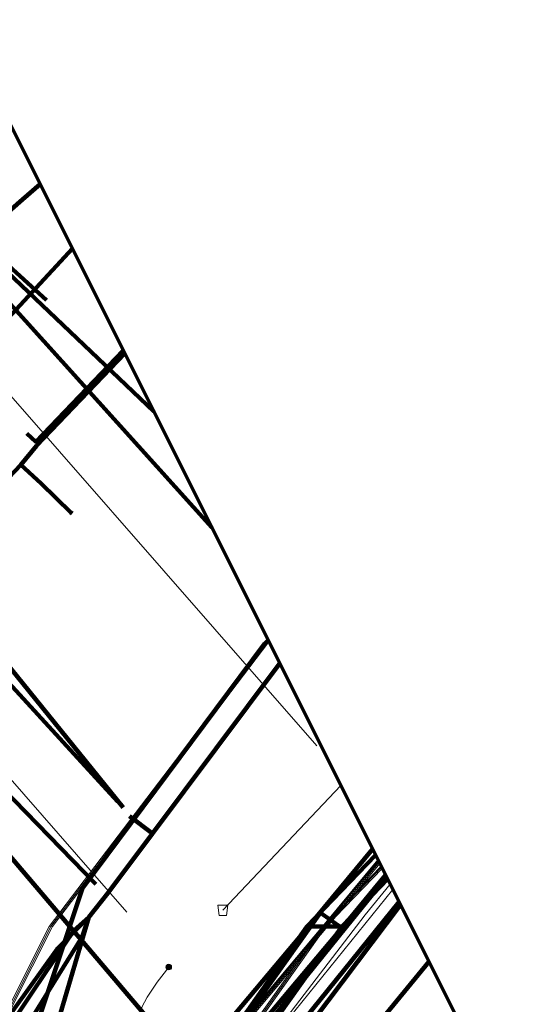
# Model space of a CAD drawing. Extents: x 152558 to 154479, y 462974 to 463683.
# Tile 476 of 638: x 154459 to 154479, y 462997 to 463036. Entities that reach past the tile are written whole.
import ezdxf
from ezdxf.lldxf.tags import DXFTag

# ---------------------------------------------------------------- set-up
doc = ezdxf.new("R2010")
doc.units = 0
doc.header["$LTSCALE"] = 0.2
doc.layers.get('0').update_dxf_attribs({"linetype": 'CONTINUOUS'})
for name, color, linetype, lineweight in [('B-RO-KL-DATA_EUROFIBER NEDERLAND BV-G', 90, 'KL-DATA-N', 18), ('B-RO-KL-DATA_KABELBED_KPN BV-G', 90, 'CONTINUOUS', 100), ('B-RO-KL-DATA_KABELBED_PRORAIL-G', 90, 'CONTINUOUS', 100), ('B-RO-KL-DATA_MANTELBUIS_4_KPN BV-G', 90, 'CONTINUOUS', 100), ('B-RO-KL-DATA_MANTELBUIS_KPN BV-G', 90, 'CONTINUOUS', 100), ('B-RO-KL-DATA_MANTELBUIS_PRORAIL-G', 90, 'CONTINUOUS', 100), ('B-RO-KL-DATA_PRORAIL-G', 90, 'KL-DATA-N', 18), ('B-RO-KL-DATA_STEDIN NETBEHEER BV-G', 90, 'KL-DATA-N', 18), ('B-RO-KL-ET_HS_50 KV_STEDIN NETBEHEER BV-G', 10, 'KL-HS-N', 18), ('B-RO-KL-ET_HS_MANTELBUIS_PE_110_STEDIN NETBEHEER BV-G', 10, 'CONTINUOUS', 100), ('B-RO-KL-ET_HS_MANTELBUIS_STEDIN NETBEHEER BV-G', 10, 'CONTINUOUS', 100), ('B-RO-KL-ET_LS_230 V_GEMEENTE AMERSFOORT-G', 190, 'KL-LS-N', 18), ('B-RO-KL-ET_LS_400 V_STEDIN NETBEHEER BV-G', 190, 'KL-LS-N', 18), ('B-RO-KL-ET_LS_500 V_PRORAIL-G', 190, 'KL-LS-N', 18), ('B-RO-KL-ET_LS_HULPSTUK_STEDIN NETBEHEER BV-S', 190, 'CONTINUOUS', 25), ('B-RO-KL-ET_LS_KABELBED_PRORAIL-G', 190, 'CONTINUOUS', 100), ('B-RO-KL-ET_LS_MANTELBUIS_PE_110_STEDIN NETBEHEER BV-G', 190, 'CONTINUOUS', 100), ('B-RO-KL-ET_LS_MANTELBUIS_PRORAIL-G', 190, 'CONTINUOUS', 100), ('B-RO-KL-ET_LS_MANTELBUIS_STEDIN NETBEHEER BV-G', 190, 'CONTINUOUS', 100), ('B-RO-KL-ET_MS_10 KV_PRORAIL-G', 130, 'KL-MS-N', 18), ('B-RO-KL-ET_MS_10 KV_STEDIN NETBEHEER BV-G', 130, 'KL-MS-N', 18), ('B-RO-KL-ET_MS_3 KV_PRORAIL-G', 130, 'KL-MS-N', 18), ('B-RO-KL-ET_MS_KABELBED_PRORAIL-G', 130, 'CONTINUOUS', 100), ('B-RO-KL-ET_MS_MANTELBUIS_PE_110_STEDIN NETBEHEER BV-G', 130, 'CONTINUOUS', 100), ('B-RO-KL-ET_MS_MANTELBUIS_PRORAIL-G', 130, 'CONTINUOUS', 100), ('B-RO-KL-ET_MS_MANTELBUIS_STEDIN NETBEHEER BV-G', 130, 'CONTINUOUS', 100), ('B-RO-KL-GAS_HD_STAAL_406_8 BAR_STEDIN NETBEHEER BV-G', 30, 'KL-GAS-HD-N', 18), ('B-RO-KL-GAS_LD_5 BAR_PRORAIL-G', 50, 'KL-GAS-LD-N', 18), ('B-RO-KL-GAS_LD_KABELBED_PRORAIL-G', 50, 'CONTINUOUS', 100), ('B-RO-KL-GAS_LD_MANTELBUIS_PRORAIL-G', 50, 'CONTINUOUS', 100), ('B-RO-KL-GAS_LD_MANTELBUIS_STAAL_406_STEDIN NETBEHEER BV-G', 50, 'CONTINUOUS', 100), ('B-RO-KL-OVERIG_KABELBED_PRORAIL-G', 8, 'CONTINUOUS', 100), ('B-RO-KL-OVERIG_MANTELBUIS_PRORAIL-G', 8, 'CONTINUOUS', 100), ('B-RO-KL-OVERIG_PRORAIL-G', 8, 'CONTINUOUS', 18), ('B-RO-KL-WATER_110_GEMEENTE AMERSFOORT-G', 170, 'KL-WATER-N', 18), ('B-RO-OG-INFO_ORIENTATIEPOLYGOON-GV', 7, 'CONTINUOUS', 70), ('B-RO-OG-INFO_STEDIN NETBEHEER BV-G', 7, 'CONTINUOUS', 18), ('B-RO-RI-DRUK_PVC_125_GEMEENTE AMERSFOORT-G', 210, 'RI-PERS', 18), ('B-RO-RI-PERSLEIDING_HULPSTUK_GEMEENTE AMERSFOORT-S', 210, 'CONTINUOUS', 25)]:
    doc.layers.add(name, color=color, linetype=linetype, lineweight=lineweight)
doc.styles.add('NLCS-ISO', font='NLCS-ISO.ttf')
tags = doc.linetypes.add('KL-DATA-N', pattern='A,4,-1,[101,NLCS.SHX,S=0.5,R=0,X=0,Y=0],-1,4,-1,["D",Standard,S=1,R=0,X=-0.25,Y=-0.5],-1.5', length=12.5).pattern_tags.tags
tags[18] = DXFTag(74, 10)
tags = doc.linetypes.add('KL-GAS-HD-N', pattern='A,4,-1,[69,NLCS.SHX,S=0.5,R=0,X=0,Y=0],-1,4,-1,["H",Standard,S=1,R=0,X=0,Y=-0.5],-2', length=13).pattern_tags.tags
tags[18] = DXFTag(74, 10)
tags = doc.linetypes.add('KL-GAS-LD-N', pattern='A,4,-1,[69,NLCS.SHX,S=0.5,R=0,X=0,Y=0],-1,4,-1,["L",Standard,S=1,R=0,X=0.25,Y=-0.5],-2', length=13).pattern_tags.tags
tags[18] = DXFTag(74, 10)
tags = doc.linetypes.add('KL-HS-N', pattern='A,4,-1,[103,NLCS.SHX,S=0.75,R=0,X=0,Y=0],-1,4,-1,["H",Standard,S=1,R=0,X=0,Y=-0.5],-2', length=13).pattern_tags.tags
tags[18] = DXFTag(74, 10)
tags = doc.linetypes.add('KL-LS-N', pattern='A,4,-1,[103,NLCS.SHX,S=0.75,R=0,X=0,Y=0],-1,4,-1,["L",Standard,S=1,R=0,X=0,Y=-0.5],-2', length=13).pattern_tags.tags
tags[18] = DXFTag(74, 10)
tags = doc.linetypes.add('KL-MS-N', pattern='A,4,-1,[103,NLCS.SHX,S=0.75,R=0,X=0,Y=0],-1,4,-1,["M",Standard,S=1,R=0,X=0,Y=-0.5],-2', length=13).pattern_tags.tags
tags[18] = DXFTag(74, 10)
doc.linetypes.add('KL-WATER-N', pattern='A,7,-0.5,[168,NLCS.SHX,S=0.75,R=0,X=0.75,Y=0],-2', length=9.5)
tags = doc.linetypes.add('RI-PERS', pattern='A,7,-2,["P",Standard,S=1.8,R=0,X=-0.5,Y=-0.9],-2,7,-2,[102,NLCS.SHX,S=1,R=180,X=0,Y=0],-2', length=22).pattern_tags.tags
tags[6] = DXFTag(74, 10)

# ---------------------------------------------------------------- blocks, each defined once
blk = doc.blocks.new('SKL-WTB_HULP_MOF-SO')
at = {"linetype": 'ByBlock', "lineweight": 18}
h = blk.add_hatch(color=0, dxfattribs=at)
h.dxf.hatch_style = 1
h.paths.add_polyline_path([(-0.5625, 0, 1), (0.5625, 0, 1)])
at = {"color": 0, "linetype": 'ByBlock', "lineweight": 18}
blk.add_circle((0, 0), 0.5625, dxfattribs=at)
at = {"color": 0, "linetype": 'ByBlock', "lineweight": 18, "style": 'NLCS-ISO', "flags": 1}
for tag, p in [('TYPE', (1.5, 0)), ('LABEL', (1.5, -1.5)), ('OMSCHRIJVING', (1.5, -3))]:
    blk.add_attdef(tag, p, '', height=1, dxfattribs=at)
blk = doc.blocks.new('SRI-HULP_AFVOER_OPVANG-SO')
at = {"color": 0, "linetype": 'ByBlock', "lineweight": 18}
blk.add_lwpolyline([(-0.75, -1), (-1, 1), (1, 1), (0.75, -1)], close=True, dxfattribs=at)
at = {"color": 0, "linetype": 'ByBlock', "lineweight": 18, "style": 'NLCS-ISO', "flags": 1}
for tag, p in [('TYPE', (1.5, 0)), ('LABEL', (1.5, -1.5)), ('OMSCHRIJVING', (1.5, -3))]:
    blk.add_attdef(tag, p, '', height=1, dxfattribs=at)

msp = doc.modelspace()

# ---------------------------------------------------------------- linework, layer by layer
at = {"layer": 'B-RO-KL-DATA_EUROFIBER NEDERLAND BV-G', "flags": 128}
for points in [[(154462.716, 462990.062), (154470.998, 463000), (154473.193, 463002.614)], [(154462.718, 462990.062), (154471, 463000), (154473.194, 463002.613)], [(154462.735, 462990.063), (154473.207, 463002.586)], [(154462.735, 462990.063), (154473.207, 463002.586)]]:
    msp.add_lwpolyline(points, dxfattribs=at)
at = {"layer": 'B-RO-KL-DATA_KABELBED_KPN BV-G', "flags": 128}
for points in [[(154464.335, 463020.33), (154446.695, 463037.133)], [(154464.335, 463020.33), (154446.695, 463037.133)], [(154466.873, 462993.108), (154430.422, 463036.003)], [(154466.873, 462993.108), (154439.094, 463025.799), (154431.348, 463034.914), (154430.431, 463035.993)], [(154423.629, 462987.809), (154440.422, 463004.351), (154461.123, 463026.754)], [(154475.197, 462998.606), (154468.452, 462990.392)]]:
    msp.add_lwpolyline(points, dxfattribs=at)
at = {"layer": 'B-RO-KL-DATA_KABELBED_PRORAIL-G', "flags": 128}
for points in [[(154452.601, 463011.394), (154454.392, 463009.551), (154458.366, 463005.461), (154462.046, 463001.674)], [(154464.278, 463003.667), (154469.289, 463010.355)], [(154469.309, 463010.381), (154469.289, 463010.355)], [(154462.517, 463001.315), (154464.278, 463003.667)], [(154461.766, 463000.364), (154462.517, 463001.315)], [(154455.133, 462989.625), (154456.279, 462991.187), (154461.505, 462999.591), (154461.766, 463000.364)], [(154456.882, 462993.444), (154459.036, 462996.649), (154459.563, 462997.433), (154461.19, 462999.854), (154461.766, 463000.364)]]:
    msp.add_lwpolyline(points, dxfattribs=at)
at = {"layer": 'B-RO-KL-DATA_MANTELBUIS_4_KPN BV-G', "flags": 128}
msp.add_lwpolyline([(154464.335, 463020.33), (154446.695, 463037.133)], dxfattribs=at)
at = {"layer": 'B-RO-KL-DATA_MANTELBUIS_KPN BV-G', "flags": 128}
msp.add_lwpolyline([(154466.873, 462993.108), (154430.422, 463036.003)], dxfattribs=at)
at = {"layer": 'B-RO-KL-DATA_MANTELBUIS_PRORAIL-G', "flags": 128}
for points in [[(154452.601, 463011.394), (154454.392, 463009.551), (154458.366, 463005.461), (154462.046, 463001.674)], [(154464.278, 463003.667), (154469.289, 463010.355)], [(154462.517, 463001.315), (154464.278, 463003.667)], [(154461.766, 463000.364), (154462.517, 463001.315)]]:
    msp.add_lwpolyline(points, dxfattribs=at)
at = {"layer": 'B-RO-KL-DATA_PRORAIL-G', "flags": 128}
for points in [[(154452.601, 463011.394), (154454.392, 463009.551), (154458.366, 463005.461), (154462.046, 463001.674)], [(154452.601, 463011.394), (154454.392, 463009.551), (154458.366, 463005.461), (154462.046, 463001.674)], [(154452.601, 463011.394), (154454.392, 463009.551), (154458.366, 463005.461), (154462.046, 463001.674)], [(154452.601, 463011.394), (154454.392, 463009.551), (154458.366, 463005.461), (154462.046, 463001.674)], [(154452.601, 463011.394), (154454.392, 463009.551), (154458.366, 463005.461), (154462.046, 463001.674)], [(154452.601, 463011.394), (154454.392, 463009.551), (154458.366, 463005.461), (154462.046, 463001.674)], [(154464.278, 463003.667), (154469.289, 463010.355)], [(154464.278, 463003.667), (154469.289, 463010.355)], [(154464.278, 463003.667), (154469.289, 463010.355)], [(154464.278, 463003.667), (154469.289, 463010.355)], [(154464.278, 463003.667), (154469.289, 463010.355)], [(154464.278, 463003.667), (154469.289, 463010.355)], [(154464.278, 463003.667), (154469.289, 463010.355)], [(154464.278, 463003.667), (154469.289, 463010.355)], [(154464.278, 463003.667), (154469.289, 463010.355)], [(154464.278, 463003.667), (154469.289, 463010.355)], [(154464.278, 463003.667), (154469.289, 463010.355)], [(154464.278, 463003.667), (154469.289, 463010.355)], [(154469.309, 463010.381), (154469.289, 463010.355)], [(154469.309, 463010.381), (154469.289, 463010.355)], [(154469.309, 463010.381), (154469.289, 463010.355)], [(154469.309, 463010.381), (154469.289, 463010.355)], [(154469.309, 463010.381), (154469.289, 463010.355)], [(154469.309, 463010.381), (154469.289, 463010.355)], [(154462.517, 463001.315), (154464.278, 463003.667)], [(154462.517, 463001.315), (154464.278, 463003.667)], [(154462.517, 463001.315), (154464.278, 463003.667)], [(154462.517, 463001.315), (154464.278, 463003.667)], [(154462.517, 463001.315), (154464.278, 463003.667)], [(154462.517, 463001.315), (154464.278, 463003.667)], [(154462.517, 463001.315), (154464.278, 463003.667)], [(154462.517, 463001.315), (154464.278, 463003.667)], [(154462.517, 463001.315), (154464.278, 463003.667)], [(154462.517, 463001.315), (154464.278, 463003.667)], [(154462.517, 463001.315), (154464.278, 463003.667)], [(154462.517, 463001.315), (154464.278, 463003.667)], [(154461.766, 463000.364), (154462.517, 463001.315)], [(154461.766, 463000.364), (154462.517, 463001.315)], [(154461.766, 463000.364), (154462.517, 463001.315)], [(154461.766, 463000.364), (154462.517, 463001.315)], [(154461.766, 463000.364), (154462.517, 463001.315)], [(154461.766, 463000.364), (154462.517, 463001.315)], [(154455.133, 462989.625), (154456.279, 462991.187), (154461.505, 462999.591), (154461.766, 463000.364)], [(154455.133, 462989.625), (154456.279, 462991.187), (154461.505, 462999.591), (154461.766, 463000.364)], [(154456.882, 462993.444), (154459.036, 462996.649), (154459.563, 462997.433), (154461.19, 462999.854), (154461.766, 463000.364)]]:
    msp.add_lwpolyline(points, dxfattribs=at)
at = {"layer": 'B-RO-KL-DATA_STEDIN NETBEHEER BV-G', "flags": 128}
for points in [[(154468.857, 463011.285), (154460.274, 463000), (154457.859, 462995.23)], [(154473.23, 463002.54), (154471.124, 463000), (154462.782, 462990.065)]]:
    msp.add_lwpolyline(points, dxfattribs=at)
at = {"layer": 'B-RO-KL-ET_HS_50 KV_STEDIN NETBEHEER BV-G', "flags": 128}
for points in [[(154473.305, 463002.389), (154471.004, 463000), (154463.998, 462990.135)], [(154473.329, 463002.342), (154471.074, 463000), (154464.066, 462990.139)], [(154473.353, 463002.294), (154471.144, 463000), (154464.133, 462990.143)]]:
    msp.add_lwpolyline(points, dxfattribs=at)
at = {"layer": 'B-RO-KL-ET_HS_MANTELBUIS_PE_110_STEDIN NETBEHEER BV-G', "flags": 128}
for points in [[(154472.974, 463003.052), (154470.443, 463000), (154462.063, 462990.024)], [(154473.09, 463002.82), (154470.373, 463000), (154463.39, 462990.1)], [(154473.092, 463002.816), (154470.38, 463000), (154471.768, 463000)], [(154463.5, 462990.107), (154471.806, 463000), (154473.487, 463002.027)], [(154464.739, 462990.178), (154471.763, 463000), (154473.565, 463001.87)], [(154471.768, 463000), (154473.566, 463001.867)], [(154464.773, 462990.18), (154471.732, 462999.964), (154470.918, 463000.543), (154463.494, 462990.106)]]:
    msp.add_lwpolyline(points, dxfattribs=at)
at = {"layer": 'B-RO-KL-ET_HS_MANTELBUIS_STEDIN NETBEHEER BV-G', "flags": 128}
for points in [[(154473.524, 463001.953), (154471.947, 463000), (154463.982, 462990.135)], [(154465.331, 462990.212), (154474.015, 463000.969)]]:
    msp.add_lwpolyline(points, dxfattribs=at)
at = {"layer": 'B-RO-KL-ET_LS_230 V_GEMEENTE AMERSFOORT-G', "flags": 128}
msp.add_lwpolyline([(154473.661, 463001.679), (154472.684, 463000.459), (154468.641, 462995.19), (154466.42, 462992.338), (154465.819, 462991.567), (154464.748, 462990.179)], dxfattribs=at)
at = {"layer": 'B-RO-KL-ET_LS_400 V_STEDIN NETBEHEER BV-G', "flags": 128}
msp.add_lwpolyline([(154464.926, 462998.402), (154464.474, 462997.805), (154464.076, 462997.214), (154463.869, 462996.813), (154463.817, 462996.564), (154463.832, 462996.345), (154459.205, 462989.859)], dxfattribs=at)
at = {"layer": 'B-RO-KL-ET_LS_500 V_PRORAIL-G', "flags": 128}
for points in [[(154440.815, 463044.375), (154466.628, 463015.744)], [(154440.815, 463044.375), (154466.628, 463015.744)], [(154440.815, 463044.375), (154466.628, 463015.744)], [(154440.815, 463044.375), (154466.628, 463015.744)], [(154459.321, 463019.455), (154459.681, 463019.133), (154463.13, 463022.741)], [(154459.321, 463019.455), (154459.681, 463019.133), (154463.13, 463022.741)], [(154459.087, 463018.22), (154459.707, 463018.975), (154463.194, 463022.611)], [(154459.087, 463018.22), (154459.707, 463018.975), (154463.194, 463022.611)], [(154459.087, 463018.22), (154459.707, 463018.975), (154463.194, 463022.611)], [(154459.087, 463018.22), (154459.707, 463018.975), (154463.194, 463022.611)], [(154455.848, 463014.83), (154459.087, 463018.22)], [(154455.848, 463014.83), (154459.087, 463018.22)], [(154455.848, 463014.83), (154459.087, 463018.22)], [(154455.848, 463014.83), (154459.087, 463018.22)], [(154455.848, 463014.83), (154459.087, 463018.22)], [(154455.848, 463014.83), (154459.087, 463018.22)], [(154455.848, 463014.83), (154459.087, 463018.22)], [(154455.848, 463014.83), (154459.087, 463018.22)], [(154459.087, 463018.22), (154459.883, 463017.484)], [(154459.087, 463018.22), (154459.883, 463017.484)], [(154459.087, 463018.22), (154459.883, 463017.484)], [(154459.087, 463018.22), (154459.883, 463017.484)], [(154459.883, 463017.484), (154461.066, 463016.338), (154461.111, 463016.298)], [(154459.883, 463017.484), (154461.066, 463016.338), (154461.111, 463016.298)], [(154452.601, 463011.394), (154454.392, 463009.551), (154458.366, 463005.461), (154462.046, 463001.674)], [(154452.601, 463011.394), (154454.392, 463009.551), (154458.366, 463005.461), (154462.046, 463001.674)], [(154468.851, 463011.297), (154468.705, 463011.155), (154461.522, 463001.509)], [(154468.851, 463011.297), (154468.705, 463011.155), (154461.522, 463001.509)], [(154464.278, 463003.667), (154469.289, 463010.355)], [(154464.278, 463003.667), (154469.289, 463010.355)], [(154464.278, 463003.667), (154469.289, 463010.355)], [(154464.278, 463003.667), (154469.289, 463010.355)], [(154464.278, 463003.667), (154469.289, 463010.355)], [(154464.278, 463003.667), (154469.289, 463010.355)], [(154464.278, 463003.667), (154469.289, 463010.355)], [(154464.278, 463003.667), (154469.289, 463010.355)], [(154464.278, 463003.667), (154469.289, 463010.355)], [(154464.278, 463003.667), (154469.289, 463010.355)], [(154464.278, 463003.667), (154469.289, 463010.355)], [(154464.278, 463003.667), (154469.289, 463010.355)], [(154464.278, 463003.667), (154469.289, 463010.355)], [(154464.278, 463003.667), (154469.289, 463010.355)], [(154464.278, 463003.667), (154469.289, 463010.355)], [(154464.278, 463003.667), (154469.289, 463010.355)], [(154464.278, 463003.667), (154469.289, 463010.355)], [(154464.278, 463003.667), (154469.289, 463010.355)], [(154464.278, 463003.667), (154469.289, 463010.355)], [(154464.278, 463003.667), (154469.289, 463010.355)], [(154464.278, 463003.667), (154469.289, 463010.355)], [(154464.278, 463003.667), (154469.289, 463010.355)], [(154464.278, 463003.667), (154469.289, 463010.355)], [(154464.278, 463003.667), (154469.289, 463010.355)], [(154464.278, 463003.667), (154469.289, 463010.355)], [(154464.278, 463003.667), (154469.289, 463010.355)], [(154464.278, 463003.667), (154469.289, 463010.355)], [(154464.278, 463003.667), (154469.289, 463010.355)], [(154464.278, 463003.667), (154469.289, 463010.355)], [(154464.278, 463003.667), (154469.289, 463010.355)], [(154464.278, 463003.667), (154469.289, 463010.355)], [(154464.278, 463003.667), (154469.289, 463010.355)], [(154464.278, 463003.667), (154469.289, 463010.355)], [(154464.278, 463003.667), (154469.289, 463010.355)], [(154464.278, 463003.667), (154469.289, 463010.355)], [(154464.278, 463003.667), (154469.289, 463010.355)], [(154464.278, 463003.667), (154469.289, 463010.355)], [(154464.278, 463003.667), (154469.289, 463010.355)], [(154464.278, 463003.667), (154469.289, 463010.355)], [(154464.278, 463003.667), (154469.289, 463010.355)], [(154464.278, 463003.667), (154469.289, 463010.355)], [(154464.278, 463003.667), (154469.289, 463010.355)], [(154464.278, 463003.667), (154469.289, 463010.355)], [(154464.278, 463003.667), (154469.289, 463010.355)], [(154464.278, 463003.667), (154469.289, 463010.355)], [(154464.278, 463003.667), (154469.289, 463010.355)], [(154464.278, 463003.667), (154469.289, 463010.355)], [(154464.278, 463003.667), (154469.289, 463010.355)], [(154464.278, 463003.667), (154469.289, 463010.355)], [(154464.278, 463003.667), (154469.289, 463010.355)], [(154464.278, 463003.667), (154469.289, 463010.355)], [(154464.278, 463003.667), (154469.289, 463010.355)], [(154464.278, 463003.667), (154469.289, 463010.355)], [(154464.278, 463003.667), (154469.289, 463010.355)], [(154464.278, 463003.667), (154469.289, 463010.355)], [(154464.278, 463003.667), (154469.289, 463010.355)], [(154464.278, 463003.667), (154469.289, 463010.355)], [(154464.278, 463003.667), (154469.289, 463010.355)], [(154464.278, 463003.667), (154469.289, 463010.355)], [(154464.278, 463003.667), (154469.289, 463010.355)], [(154464.278, 463003.667), (154469.289, 463010.355)], [(154464.278, 463003.667), (154469.289, 463010.355)], [(154464.278, 463003.667), (154469.289, 463010.355)], [(154464.278, 463003.667), (154469.289, 463010.355)], [(154464.278, 463003.667), (154469.289, 463010.355)], [(154464.278, 463003.667), (154469.289, 463010.355)], [(154464.278, 463003.667), (154469.289, 463010.355)], [(154464.278, 463003.667), (154469.289, 463010.355)], [(154469.309, 463010.381), (154469.289, 463010.355)], [(154469.309, 463010.381), (154469.289, 463010.355)], [(154469.309, 463010.381), (154469.289, 463010.355)], [(154469.309, 463010.381), (154469.289, 463010.355)], [(154469.309, 463010.381), (154469.289, 463010.355)], [(154469.309, 463010.381), (154469.289, 463010.355)], [(154469.309, 463010.381), (154469.289, 463010.355)], [(154469.309, 463010.381), (154469.289, 463010.355)], [(154469.309, 463010.381), (154469.289, 463010.355)], [(154469.309, 463010.381), (154469.289, 463010.355)], [(154469.309, 463010.381), (154469.289, 463010.355)], [(154469.309, 463010.381), (154469.289, 463010.355)], [(154469.309, 463010.381), (154469.289, 463010.355)], [(154469.309, 463010.381), (154469.289, 463010.355)], [(154469.309, 463010.381), (154469.289, 463010.355)], [(154469.309, 463010.381), (154469.289, 463010.355)], [(154469.309, 463010.381), (154469.289, 463010.355)], [(154469.309, 463010.381), (154469.289, 463010.355)], [(154469.309, 463010.381), (154469.289, 463010.355)], [(154469.309, 463010.381), (154469.289, 463010.355)], [(154469.309, 463010.381), (154469.289, 463010.355)], [(154469.309, 463010.381), (154469.289, 463010.355)], [(154469.309, 463010.381), (154469.289, 463010.355)], [(154469.309, 463010.381), (154469.289, 463010.355)], [(154469.309, 463010.381), (154469.289, 463010.355)], [(154469.309, 463010.381), (154469.289, 463010.355)], [(154469.309, 463010.381), (154469.289, 463010.355)], [(154469.309, 463010.381), (154469.289, 463010.355)], [(154469.309, 463010.381), (154469.289, 463010.355)], [(154469.309, 463010.381), (154469.289, 463010.355)], [(154469.289, 463010.355), (154469.313, 463010.374)], [(154469.289, 463010.355), (154469.313, 463010.374)], [(154469.289, 463010.355), (154469.313, 463010.374)], [(154469.289, 463010.355), (154469.313, 463010.374)], [(154469.289, 463010.355), (154469.313, 463010.374)], [(154469.289, 463010.355), (154469.313, 463010.374)], [(154469.289, 463010.355), (154469.313, 463010.374)], [(154469.289, 463010.355), (154469.313, 463010.374)], [(154463.371, 463004.356), (154464.278, 463003.667)], [(154462.517, 463001.315), (154464.278, 463003.667)], [(154462.517, 463001.315), (154464.278, 463003.667)], [(154462.517, 463001.315), (154464.278, 463003.667)], [(154462.517, 463001.315), (154464.278, 463003.667)], [(154462.517, 463001.315), (154464.278, 463003.667)], [(154462.517, 463001.315), (154464.278, 463003.667)], [(154462.517, 463001.315), (154464.278, 463003.667)], [(154462.517, 463001.315), (154464.278, 463003.667)], [(154462.517, 463001.315), (154464.278, 463003.667)], [(154462.517, 463001.315), (154464.278, 463003.667)], [(154462.517, 463001.315), (154464.278, 463003.667)], [(154462.517, 463001.315), (154464.278, 463003.667)], [(154462.517, 463001.315), (154464.278, 463003.667)], [(154462.517, 463001.315), (154464.278, 463003.667)], [(154462.517, 463001.315), (154464.278, 463003.667)], [(154462.517, 463001.315), (154464.278, 463003.667)], [(154462.517, 463001.315), (154464.278, 463003.667)], [(154462.517, 463001.315), (154464.278, 463003.667)], [(154462.517, 463001.315), (154464.278, 463003.667)], [(154462.517, 463001.315), (154464.278, 463003.667)], [(154462.517, 463001.315), (154464.278, 463003.667)], [(154462.517, 463001.315), (154464.278, 463003.667)], [(154462.517, 463001.315), (154464.278, 463003.667)], [(154462.517, 463001.315), (154464.278, 463003.667)], [(154462.517, 463001.315), (154464.278, 463003.667)], [(154462.517, 463001.315), (154464.278, 463003.667)], [(154462.517, 463001.315), (154464.278, 463003.667)], [(154462.517, 463001.315), (154464.278, 463003.667)], [(154462.517, 463001.315), (154464.278, 463003.667)], [(154462.517, 463001.315), (154464.278, 463003.667)], [(154462.517, 463001.315), (154464.278, 463003.667)], [(154462.517, 463001.315), (154464.278, 463003.667)], [(154462.517, 463001.315), (154464.278, 463003.667)], [(154462.517, 463001.315), (154464.278, 463003.667)], [(154462.517, 463001.315), (154464.278, 463003.667)], [(154462.517, 463001.315), (154464.278, 463003.667)], [(154462.517, 463001.315), (154464.278, 463003.667)], [(154462.517, 463001.315), (154464.278, 463003.667)], [(154462.517, 463001.315), (154464.278, 463003.667)], [(154462.517, 463001.315), (154464.278, 463003.667)], [(154462.517, 463001.315), (154464.278, 463003.667)], [(154462.517, 463001.315), (154464.278, 463003.667)], [(154462.517, 463001.315), (154464.278, 463003.667)], [(154462.517, 463001.315), (154464.278, 463003.667)], [(154462.517, 463001.315), (154464.278, 463003.667)], [(154462.517, 463001.315), (154464.278, 463003.667)], [(154462.517, 463001.315), (154464.278, 463003.667)], [(154462.517, 463001.315), (154464.278, 463003.667)], [(154462.517, 463001.315), (154464.278, 463003.667)], [(154462.517, 463001.315), (154464.278, 463003.667)], [(154462.517, 463001.315), (154464.278, 463003.667)], [(154462.517, 463001.315), (154464.278, 463003.667)], [(154462.517, 463001.315), (154464.278, 463003.667)], [(154462.517, 463001.315), (154464.278, 463003.667)], [(154462.517, 463001.315), (154464.278, 463003.667)], [(154462.517, 463001.315), (154464.278, 463003.667)], [(154462.517, 463001.315), (154464.278, 463003.667)], [(154462.517, 463001.315), (154464.278, 463003.667)], [(154462.517, 463001.315), (154464.278, 463003.667)], [(154462.517, 463001.315), (154464.278, 463003.667)], [(154462.517, 463001.315), (154464.278, 463003.667)], [(154462.517, 463001.315), (154464.278, 463003.667)], [(154462.517, 463001.315), (154464.278, 463003.667)], [(154462.517, 463001.315), (154464.278, 463003.667)], [(154462.517, 463001.315), (154464.278, 463003.667)], [(154462.517, 463001.315), (154464.278, 463003.667)], [(154461.522, 463001.509), (154458.112, 462991.333), (154456.894, 462989.726)], [(154461.766, 463000.364), (154462.517, 463001.315)], [(154461.766, 463000.364), (154462.517, 463001.315)], [(154461.766, 463000.364), (154462.517, 463001.315)], [(154461.766, 463000.364), (154462.517, 463001.315)], [(154461.766, 463000.364), (154462.517, 463001.315)], [(154461.766, 463000.364), (154462.517, 463001.315)], [(154461.766, 463000.364), (154462.517, 463001.315)], [(154461.766, 463000.364), (154462.517, 463001.315)], [(154461.766, 463000.364), (154462.517, 463001.315)], [(154461.766, 463000.364), (154462.517, 463001.315)], [(154461.766, 463000.364), (154462.517, 463001.315)], [(154461.766, 463000.364), (154462.517, 463001.315)], [(154461.766, 463000.364), (154462.517, 463001.315)], [(154461.766, 463000.364), (154462.517, 463001.315)], [(154461.766, 463000.364), (154462.517, 463001.315)], [(154461.766, 463000.364), (154462.517, 463001.315)], [(154461.766, 463000.364), (154462.517, 463001.315)], [(154461.766, 463000.364), (154462.517, 463001.315)], [(154461.766, 463000.364), (154462.517, 463001.315)], [(154461.766, 463000.364), (154462.517, 463001.315)], [(154461.766, 463000.364), (154462.517, 463001.315)], [(154461.766, 463000.364), (154462.517, 463001.315)], [(154461.766, 463000.364), (154462.517, 463001.315)], [(154461.766, 463000.364), (154462.517, 463001.315)], [(154461.766, 463000.364), (154462.517, 463001.315)], [(154461.766, 463000.364), (154462.517, 463001.315)], [(154461.766, 463000.364), (154462.517, 463001.315)], [(154461.766, 463000.364), (154462.517, 463001.315)], [(154461.766, 463000.364), (154462.517, 463001.315)], [(154461.766, 463000.364), (154462.517, 463001.315)], [(154461.766, 463000.364), (154462.517, 463001.315)], [(154461.766, 463000.364), (154462.517, 463001.315)], [(154461.766, 463000.364), (154462.517, 463001.315)], [(154461.766, 463000.364), (154462.517, 463001.315)], [(154461.766, 463000.364), (154462.517, 463001.315)], [(154461.766, 463000.364), (154462.517, 463001.315)], [(154461.766, 463000.364), (154462.517, 463001.315)], [(154461.766, 463000.364), (154462.517, 463001.315)], [(154461.766, 463000.364), (154462.517, 463001.315)], [(154461.766, 463000.364), (154462.517, 463001.315)], [(154461.766, 463000.364), (154462.517, 463001.315)], [(154461.766, 463000.364), (154462.517, 463001.315)], [(154461.766, 463000.364), (154462.517, 463001.315)], [(154461.766, 463000.364), (154462.517, 463001.315)], [(154461.766, 463000.364), (154462.517, 463001.315)], [(154461.766, 463000.364), (154462.517, 463001.315)], [(154461.766, 463000.364), (154462.517, 463001.315)], [(154461.766, 463000.364), (154462.517, 463001.315)], [(154461.766, 463000.364), (154462.517, 463001.315)], [(154461.766, 463000.364), (154462.517, 463001.315)], [(154461.766, 463000.364), (154462.517, 463001.315)], [(154461.766, 463000.364), (154462.517, 463001.315)], [(154461.766, 463000.364), (154462.517, 463001.315)], [(154461.766, 463000.364), (154462.517, 463001.315)], [(154461.766, 463000.364), (154462.517, 463001.315)], [(154461.766, 463000.364), (154462.517, 463001.315)], [(154461.766, 463000.364), (154462.517, 463001.315)], [(154461.766, 463000.364), (154462.517, 463001.315)], [(154461.766, 463000.364), (154462.517, 463001.315)], [(154461.766, 463000.364), (154462.517, 463001.315)], [(154461.766, 463000.364), (154462.517, 463001.315)], [(154461.766, 463000.364), (154462.517, 463001.315)], [(154461.766, 463000.364), (154462.517, 463001.315)], [(154461.766, 463000.364), (154462.517, 463001.315)], [(154456.308, 462993.788), (154457.122, 462994.404), (154460.53, 462999.139), (154461.766, 463000.364)], [(154456.308, 462993.788), (154457.122, 462994.404), (154460.53, 462999.139), (154461.766, 463000.364)], [(154456.308, 462993.788), (154457.122, 462994.404), (154460.53, 462999.139), (154461.766, 463000.364)], [(154456.308, 462993.788), (154457.122, 462994.404), (154460.53, 462999.139), (154461.766, 463000.364)], [(154456.308, 462993.788), (154457.122, 462994.404), (154460.53, 462999.139), (154461.766, 463000.364)], [(154456.308, 462993.788), (154457.122, 462994.404), (154460.53, 462999.139), (154461.766, 463000.364)], [(154456.308, 462993.788), (154457.122, 462994.404), (154460.53, 462999.139), (154461.766, 463000.364)], [(154456.308, 462993.788), (154457.122, 462994.404), (154460.53, 462999.139), (154461.766, 463000.364)], [(154456.882, 462993.444), (154459.036, 462996.649), (154459.563, 462997.433), (154461.19, 462999.854), (154461.766, 463000.364)], [(154456.882, 462993.444), (154459.036, 462996.649), (154459.563, 462997.433), (154461.19, 462999.854), (154461.766, 463000.364)], [(154456.882, 462993.444), (154459.036, 462996.649), (154459.563, 462997.433), (154461.19, 462999.854), (154461.766, 463000.364)], [(154456.882, 462993.444), (154459.036, 462996.649), (154459.563, 462997.433), (154461.19, 462999.854), (154461.766, 463000.364)], [(154456.882, 462993.444), (154459.036, 462996.649), (154459.563, 462997.433), (154461.19, 462999.854), (154461.766, 463000.364)], [(154456.882, 462993.444), (154459.036, 462996.649), (154459.563, 462997.433), (154461.19, 462999.854), (154461.766, 463000.364)], [(154456.882, 462993.444), (154459.036, 462996.649), (154459.563, 462997.433), (154461.19, 462999.854), (154461.766, 463000.364)], [(154456.882, 462993.444), (154459.036, 462996.649), (154459.563, 462997.433), (154461.19, 462999.854), (154461.766, 463000.364)], [(154456.882, 462993.444), (154459.036, 462996.649), (154459.563, 462997.433), (154461.19, 462999.854), (154461.766, 463000.364)], [(154456.882, 462993.444), (154459.036, 462996.649), (154459.563, 462997.433), (154461.19, 462999.854), (154461.766, 463000.364)], [(154456.882, 462993.444), (154459.036, 462996.649), (154459.563, 462997.433), (154461.19, 462999.854), (154461.766, 463000.364)], [(154456.882, 462993.444), (154459.036, 462996.649), (154459.563, 462997.433), (154461.19, 462999.854), (154461.766, 463000.364)], [(154456.882, 462993.444), (154459.036, 462996.649), (154459.563, 462997.433), (154461.19, 462999.854), (154461.766, 463000.364)], [(154456.882, 462993.444), (154459.036, 462996.649), (154459.563, 462997.433), (154461.19, 462999.854), (154461.766, 463000.364)], [(154456.882, 462993.444), (154459.036, 462996.649), (154459.563, 462997.433), (154461.19, 462999.854), (154461.766, 463000.364)], [(154456.882, 462993.444), (154459.036, 462996.649), (154459.563, 462997.433), (154461.19, 462999.854), (154461.766, 463000.364)], [(154456.882, 462993.444), (154459.036, 462996.649), (154459.563, 462997.433), (154461.19, 462999.854), (154461.766, 463000.364)], [(154456.882, 462993.444), (154459.036, 462996.649), (154459.563, 462997.433), (154461.19, 462999.854), (154461.766, 463000.364)], [(154456.882, 462993.444), (154459.036, 462996.649), (154459.563, 462997.433), (154461.19, 462999.854), (154461.766, 463000.364)], [(154456.882, 462993.444), (154459.036, 462996.649), (154459.563, 462997.433), (154461.19, 462999.854), (154461.766, 463000.364)], [(154456.882, 462993.444), (154459.036, 462996.649), (154459.563, 462997.433), (154461.19, 462999.854), (154461.766, 463000.364)], [(154456.882, 462993.444), (154459.036, 462996.649), (154459.563, 462997.433), (154461.19, 462999.854), (154461.766, 463000.364)], [(154456.882, 462993.444), (154459.036, 462996.649), (154459.563, 462997.433), (154461.19, 462999.854), (154461.766, 463000.364)], [(154456.882, 462993.444), (154459.036, 462996.649), (154459.563, 462997.433), (154461.19, 462999.854), (154461.766, 463000.364)], [(154456.882, 462993.444), (154459.036, 462996.649), (154459.563, 462997.433), (154461.19, 462999.854), (154461.766, 463000.364)], [(154456.882, 462993.444), (154459.036, 462996.649), (154459.563, 462997.433), (154461.19, 462999.854), (154461.766, 463000.364)], [(154456.882, 462993.444), (154459.036, 462996.649), (154459.563, 462997.433), (154461.19, 462999.854), (154461.766, 463000.364)], [(154456.882, 462993.444), (154459.036, 462996.649), (154459.563, 462997.433), (154461.19, 462999.854), (154461.766, 463000.364)]]:
    msp.add_lwpolyline(points, dxfattribs=at)
at = {"layer": 'B-RO-KL-ET_LS_KABELBED_PRORAIL-G', "flags": 128}
for points in [[(154440.815, 463044.375), (154466.628, 463015.744)], [(154459.321, 463019.455), (154459.681, 463019.133), (154463.13, 463022.741)], [(154459.087, 463018.22), (154459.707, 463018.975), (154463.194, 463022.611)], [(154455.848, 463014.83), (154459.087, 463018.22)], [(154459.087, 463018.22), (154459.883, 463017.484)], [(154459.883, 463017.484), (154461.066, 463016.338), (154461.111, 463016.298)], [(154452.601, 463011.394), (154454.392, 463009.551), (154458.366, 463005.461), (154462.046, 463001.674)], [(154468.851, 463011.297), (154468.705, 463011.155), (154461.522, 463001.509)], [(154464.278, 463003.667), (154469.289, 463010.355)], [(154469.309, 463010.381), (154469.289, 463010.355)], [(154469.289, 463010.355), (154469.313, 463010.374)], [(154463.371, 463004.356), (154464.278, 463003.667)], [(154462.517, 463001.315), (154464.278, 463003.667)], [(154461.522, 463001.509), (154458.112, 462991.333), (154456.894, 462989.726)], [(154461.766, 463000.364), (154462.517, 463001.315)], [(154456.308, 462993.788), (154457.122, 462994.404), (154460.53, 462999.139), (154461.766, 463000.364)], [(154456.882, 462993.444), (154459.036, 462996.649), (154459.563, 462997.433), (154461.19, 462999.854), (154461.766, 463000.364)]]:
    msp.add_lwpolyline(points, dxfattribs=at)
at = {"layer": 'B-RO-KL-ET_LS_MANTELBUIS_PE_110_STEDIN NETBEHEER BV-G', "flags": 128}
for points in [[(154472.974, 463003.052), (154470.443, 463000), (154462.063, 462990.024)], [(154473.09, 463002.82), (154470.373, 463000), (154463.39, 462990.1)], [(154473.092, 463002.816), (154470.38, 463000), (154471.768, 463000)], [(154463.5, 462990.107), (154471.806, 463000), (154473.487, 463002.027)], [(154464.739, 462990.178), (154471.763, 463000), (154473.565, 463001.87)], [(154471.768, 463000), (154473.566, 463001.867)], [(154464.773, 462990.18), (154471.732, 462999.964), (154470.918, 463000.543), (154463.494, 462990.106)]]:
    msp.add_lwpolyline(points, dxfattribs=at)
at = {"layer": 'B-RO-KL-ET_LS_MANTELBUIS_PRORAIL-G', "flags": 128}
for points in [[(154440.815, 463044.375), (154466.628, 463015.744)], [(154459.321, 463019.455), (154459.681, 463019.133), (154463.13, 463022.741)], [(154459.087, 463018.22), (154459.707, 463018.975), (154463.194, 463022.611)], [(154455.848, 463014.83), (154459.087, 463018.22)], [(154459.087, 463018.22), (154459.883, 463017.484)], [(154452.601, 463011.394), (154454.392, 463009.551), (154458.366, 463005.461), (154462.046, 463001.674)], [(154468.851, 463011.297), (154468.705, 463011.155), (154461.522, 463001.509)], [(154464.278, 463003.667), (154469.289, 463010.355)], [(154469.289, 463010.355), (154469.313, 463010.374)], [(154462.517, 463001.315), (154464.278, 463003.667)], [(154461.766, 463000.364), (154462.517, 463001.315)], [(154456.308, 462993.788), (154457.122, 462994.404), (154460.53, 462999.139), (154461.766, 463000.364)]]:
    msp.add_lwpolyline(points, dxfattribs=at)
at = {"layer": 'B-RO-KL-ET_LS_MANTELBUIS_STEDIN NETBEHEER BV-G', "flags": 128}
for points in [[(154473.524, 463001.953), (154471.947, 463000), (154463.982, 462990.135)], [(154465.331, 462990.212), (154474.015, 463000.969)]]:
    msp.add_lwpolyline(points, dxfattribs=at)
at = {"layer": 'B-RO-KL-ET_MS_10 KV_PRORAIL-G', "flags": 128}
for points in [[(154464.278, 463003.667), (154469.289, 463010.355)], [(154464.278, 463003.667), (154469.289, 463010.355)], [(154464.278, 463003.667), (154469.289, 463010.355)], [(154464.278, 463003.667), (154469.289, 463010.355)], [(154464.278, 463003.667), (154469.289, 463010.355)], [(154464.278, 463003.667), (154469.289, 463010.355)], [(154464.278, 463003.667), (154469.289, 463010.355)], [(154464.278, 463003.667), (154469.289, 463010.355)], [(154469.309, 463010.381), (154469.289, 463010.355)], [(154469.309, 463010.381), (154469.289, 463010.355)], [(154469.309, 463010.381), (154469.289, 463010.355)], [(154469.309, 463010.381), (154469.289, 463010.355)], [(154462.517, 463001.315), (154464.278, 463003.667)], [(154462.517, 463001.315), (154464.278, 463003.667)], [(154462.517, 463001.315), (154464.278, 463003.667)], [(154462.517, 463001.315), (154464.278, 463003.667)], [(154462.517, 463001.315), (154464.278, 463003.667)], [(154462.517, 463001.315), (154464.278, 463003.667)], [(154462.517, 463001.315), (154464.278, 463003.667)], [(154462.517, 463001.315), (154464.278, 463003.667)], [(154461.766, 463000.364), (154462.517, 463001.315)], [(154461.766, 463000.364), (154462.517, 463001.315)], [(154461.766, 463000.364), (154462.517, 463001.315)], [(154461.766, 463000.364), (154462.517, 463001.315)], [(154461.766, 463000.364), (154462.517, 463001.315)], [(154461.766, 463000.364), (154462.517, 463001.315)], [(154461.766, 463000.364), (154462.517, 463001.315)], [(154461.766, 463000.364), (154462.517, 463001.315)], [(154456.882, 462993.444), (154459.036, 462996.649), (154459.563, 462997.433), (154461.19, 462999.854), (154461.766, 463000.364)], [(154456.882, 462993.444), (154459.036, 462996.649), (154459.563, 462997.433), (154461.19, 462999.854), (154461.766, 463000.364)], [(154456.882, 462993.444), (154459.036, 462996.649), (154459.563, 462997.433), (154461.19, 462999.854), (154461.766, 463000.364)], [(154456.882, 462993.444), (154459.036, 462996.649), (154459.563, 462997.433), (154461.19, 462999.854), (154461.766, 463000.364)]]:
    msp.add_lwpolyline(points, dxfattribs=at)
at = {"layer": 'B-RO-KL-ET_MS_10 KV_STEDIN NETBEHEER BV-G', "flags": 128}
for points in [[(154468.832, 463011.336), (154460.211, 463000), (154457.816, 462995.256), (154453.565, 462989.534)], [(154455.811, 462992.389), (154457.902, 462995.204), (154460.337, 463000), (154468.882, 463011.236)], [(154468.857, 463011.286), (154460.274, 463000), (154457.859, 462995.23), (154457.382, 462994.588)], [(154473.182, 463002.637), (154470.995, 463000), (154462.646, 462990.058)], [(154473.206, 463002.588), (154471.059, 463000), (154462.714, 462990.061)], [(154473.23, 463002.54), (154471.124, 463000), (154462.782, 462990.065)], [(154473.255, 463002.491), (154471.189, 463000), (154462.85, 462990.069)], [(154473.77, 463001.461), (154464.657, 462990.173)]]:
    msp.add_lwpolyline(points, dxfattribs=at)
at = {"layer": 'B-RO-KL-ET_MS_3 KV_PRORAIL-G', "flags": 128}
for points in [[(154464.278, 463003.667), (154469.289, 463010.355)], [(154464.278, 463003.667), (154469.289, 463010.355)], [(154464.278, 463003.667), (154469.289, 463010.355)], [(154464.278, 463003.667), (154469.289, 463010.355)], [(154464.278, 463003.667), (154469.289, 463010.355)], [(154464.278, 463003.667), (154469.289, 463010.355)], [(154469.309, 463010.381), (154469.289, 463010.355)], [(154469.309, 463010.381), (154469.289, 463010.355)], [(154469.309, 463010.381), (154469.289, 463010.355)], [(154462.517, 463001.315), (154464.278, 463003.667)], [(154462.517, 463001.315), (154464.278, 463003.667)], [(154462.517, 463001.315), (154464.278, 463003.667)], [(154462.517, 463001.315), (154464.278, 463003.667)], [(154462.517, 463001.315), (154464.278, 463003.667)], [(154462.517, 463001.315), (154464.278, 463003.667)], [(154461.766, 463000.364), (154462.517, 463001.315)], [(154461.766, 463000.364), (154462.517, 463001.315)], [(154461.766, 463000.364), (154462.517, 463001.315)], [(154461.766, 463000.364), (154462.517, 463001.315)], [(154461.766, 463000.364), (154462.517, 463001.315)], [(154461.766, 463000.364), (154462.517, 463001.315)], [(154456.882, 462993.444), (154459.036, 462996.649), (154459.563, 462997.433), (154461.19, 462999.854), (154461.766, 463000.364)], [(154456.882, 462993.444), (154459.036, 462996.649), (154459.563, 462997.433), (154461.19, 462999.854), (154461.766, 463000.364)], [(154456.882, 462993.444), (154459.036, 462996.649), (154459.563, 462997.433), (154461.19, 462999.854), (154461.766, 463000.364)]]:
    msp.add_lwpolyline(points, dxfattribs=at)
at = {"layer": 'B-RO-KL-ET_MS_KABELBED_PRORAIL-G', "flags": 128}
for points in [[(154464.278, 463003.667), (154469.289, 463010.355)], [(154469.309, 463010.381), (154469.289, 463010.355)], [(154462.517, 463001.315), (154464.278, 463003.667)], [(154461.766, 463000.364), (154462.517, 463001.315)], [(154456.882, 462993.444), (154459.036, 462996.649), (154459.563, 462997.433), (154461.19, 462999.854), (154461.766, 463000.364)]]:
    msp.add_lwpolyline(points, dxfattribs=at)
at = {"layer": 'B-RO-KL-ET_MS_MANTELBUIS_PE_110_STEDIN NETBEHEER BV-G', "flags": 128}
for points in [[(154472.974, 463003.052), (154470.443, 463000), (154462.063, 462990.024)], [(154473.09, 463002.82), (154470.373, 463000), (154463.39, 462990.1)], [(154473.092, 463002.816), (154470.38, 463000), (154471.768, 463000)], [(154463.5, 462990.107), (154471.806, 463000), (154473.487, 463002.027)], [(154464.739, 462990.178), (154471.763, 463000), (154473.565, 463001.87)], [(154471.768, 463000), (154473.566, 463001.867)], [(154464.773, 462990.18), (154471.732, 462999.964), (154470.918, 463000.543), (154463.494, 462990.106)]]:
    msp.add_lwpolyline(points, dxfattribs=at)
at = {"layer": 'B-RO-KL-ET_MS_MANTELBUIS_PRORAIL-G', "flags": 128}
for points in [[(154464.278, 463003.667), (154469.289, 463010.355)], [(154462.517, 463001.315), (154464.278, 463003.667)], [(154461.766, 463000.364), (154462.517, 463001.315)]]:
    msp.add_lwpolyline(points, dxfattribs=at)
at = {"layer": 'B-RO-KL-ET_MS_MANTELBUIS_STEDIN NETBEHEER BV-G', "flags": 128}
for points in [[(154473.524, 463001.953), (154471.947, 463000), (154463.982, 462990.135)], [(154465.331, 462990.212), (154474.015, 463000.969)]]:
    msp.add_lwpolyline(points, dxfattribs=at)
at = {"layer": 'B-RO-KL-GAS_HD_STAAL_406_8 BAR_STEDIN NETBEHEER BV-G', "flags": 128}
msp.add_lwpolyline([(154466.079, 462990.255), (154474.073, 463000.853)], dxfattribs=at)
at = {"layer": 'B-RO-KL-GAS_LD_5 BAR_PRORAIL-G', "flags": 128}
for points in [[(154440.815, 463044.375), (154466.628, 463015.744)], [(154440.815, 463044.375), (154466.628, 463015.744)], [(154459.321, 463019.455), (154459.681, 463019.133), (154463.13, 463022.741)], [(154459.321, 463019.455), (154459.681, 463019.133), (154463.13, 463022.741)], [(154468.851, 463011.297), (154468.705, 463011.155), (154461.522, 463001.509)], [(154468.851, 463011.297), (154468.705, 463011.155), (154461.522, 463001.509)], [(154461.522, 463001.509), (154458.112, 462991.333), (154456.894, 462989.726)]]:
    msp.add_lwpolyline(points, dxfattribs=at)
at = {"layer": 'B-RO-KL-GAS_LD_KABELBED_PRORAIL-G', "flags": 128}
for points in [[(154440.815, 463044.375), (154466.628, 463015.744)], [(154459.321, 463019.455), (154459.681, 463019.133), (154463.13, 463022.741)], [(154468.851, 463011.297), (154468.705, 463011.155), (154461.522, 463001.509)], [(154461.522, 463001.509), (154458.112, 462991.333), (154456.894, 462989.726)]]:
    msp.add_lwpolyline(points, dxfattribs=at)
at = {"layer": 'B-RO-KL-GAS_LD_MANTELBUIS_PRORAIL-G', "flags": 128}
for points in [[(154440.815, 463044.375), (154466.628, 463015.744)], [(154459.321, 463019.455), (154459.681, 463019.133), (154463.13, 463022.741)], [(154468.851, 463011.297), (154468.705, 463011.155), (154461.522, 463001.509)]]:
    msp.add_lwpolyline(points, dxfattribs=at)
at = {"layer": 'B-RO-KL-GAS_LD_MANTELBUIS_STAAL_406_STEDIN NETBEHEER BV-G', "flags": 128}
msp.add_lwpolyline([(154466.078, 462990.255), (154474.073, 463000.854)], dxfattribs=at)
at = {"layer": 'B-RO-KL-OVERIG_KABELBED_PRORAIL-G', "flags": 128}
for points in [[(154457.407, 463027.167), (154459.147, 463028.691), (154459.848, 463029.305)], [(154457.407, 463027.167), (154458.755, 463025.944), (154460.102, 463024.72)], [(154463.125, 463004.701), (154457.943, 463011.087), (154452.761, 463017.472)], [(154462.909, 463004.936), (154457.604, 463010.716), (154452.298, 463016.497)], [(154464.278, 463003.667), (154469.289, 463010.355)], [(154469.309, 463010.381), (154469.289, 463010.355)], [(154462.517, 463001.315), (154464.278, 463003.667)], [(154461.766, 463000.364), (154462.517, 463001.315)], [(154456.743, 462989.717), (154459.703, 462993.376), (154461.766, 463000.364)], [(154456.882, 462993.444), (154459.036, 462996.649), (154459.563, 462997.433), (154461.19, 462999.854), (154461.766, 463000.364)]]:
    msp.add_lwpolyline(points, dxfattribs=at)
at = {"layer": 'B-RO-KL-OVERIG_MANTELBUIS_PRORAIL-G', "flags": 128}
for points in [[(154462.909, 463004.936), (154457.604, 463010.716), (154452.298, 463016.497)], [(154464.278, 463003.667), (154469.289, 463010.355)], [(154462.517, 463001.315), (154464.278, 463003.667)], [(154461.766, 463000.364), (154462.517, 463001.315)]]:
    msp.add_lwpolyline(points, dxfattribs=at)
at = {"layer": 'B-RO-KL-OVERIG_PRORAIL-G', "flags": 128}
for points in [[(154457.407, 463027.167), (154459.147, 463028.691), (154459.848, 463029.305)], [(154457.407, 463027.167), (154458.755, 463025.944), (154460.102, 463024.72)], [(154463.125, 463004.701), (154457.943, 463011.087), (154452.761, 463017.472)], [(154462.909, 463004.936), (154457.604, 463010.716), (154452.298, 463016.497)], [(154462.909, 463004.936), (154457.604, 463010.716), (154452.298, 463016.497)], [(154464.278, 463003.667), (154469.289, 463010.355)], [(154464.278, 463003.667), (154469.289, 463010.355)], [(154464.278, 463003.667), (154469.289, 463010.355)], [(154464.278, 463003.667), (154469.289, 463010.355)], [(154464.278, 463003.667), (154469.289, 463010.355)], [(154464.278, 463003.667), (154469.289, 463010.355)], [(154464.278, 463003.667), (154469.289, 463010.355)], [(154464.278, 463003.667), (154469.289, 463010.355)], [(154464.278, 463003.667), (154469.289, 463010.355)], [(154464.278, 463003.667), (154469.289, 463010.355)], [(154469.309, 463010.381), (154469.289, 463010.355)], [(154469.309, 463010.381), (154469.289, 463010.355)], [(154469.309, 463010.381), (154469.289, 463010.355)], [(154469.309, 463010.381), (154469.289, 463010.355)], [(154469.309, 463010.381), (154469.289, 463010.355)], [(154462.517, 463001.315), (154464.278, 463003.667)], [(154462.517, 463001.315), (154464.278, 463003.667)], [(154462.517, 463001.315), (154464.278, 463003.667)], [(154462.517, 463001.315), (154464.278, 463003.667)], [(154462.517, 463001.315), (154464.278, 463003.667)], [(154462.517, 463001.315), (154464.278, 463003.667)], [(154462.517, 463001.315), (154464.278, 463003.667)], [(154462.517, 463001.315), (154464.278, 463003.667)], [(154462.517, 463001.315), (154464.278, 463003.667)], [(154462.517, 463001.315), (154464.278, 463003.667)], [(154461.766, 463000.364), (154462.517, 463001.315)], [(154461.766, 463000.364), (154462.517, 463001.315)], [(154461.766, 463000.364), (154462.517, 463001.315)], [(154461.766, 463000.364), (154462.517, 463001.315)], [(154461.766, 463000.364), (154462.517, 463001.315)], [(154461.766, 463000.364), (154462.517, 463001.315)], [(154461.766, 463000.364), (154462.517, 463001.315)], [(154461.766, 463000.364), (154462.517, 463001.315)], [(154461.766, 463000.364), (154462.517, 463001.315)], [(154461.766, 463000.364), (154462.517, 463001.315)], [(154456.743, 462989.717), (154459.703, 462993.376), (154461.766, 463000.364)], [(154456.882, 462993.444), (154459.036, 462996.649), (154459.563, 462997.433), (154461.19, 462999.854), (154461.766, 463000.364)], [(154456.882, 462993.444), (154459.036, 462996.649), (154459.563, 462997.433), (154461.19, 462999.854), (154461.766, 463000.364)], [(154456.882, 462993.444), (154459.036, 462996.649), (154459.563, 462997.433), (154461.19, 462999.854), (154461.766, 463000.364)], [(154456.882, 462993.444), (154459.036, 462996.649), (154459.563, 462997.433), (154461.19, 462999.854), (154461.766, 463000.364)], [(154456.882, 462993.444), (154459.036, 462996.649), (154459.563, 462997.433), (154461.19, 462999.854), (154461.766, 463000.364)]]:
    msp.add_lwpolyline(points, dxfattribs=at)
at = {"layer": 'B-RO-KL-WATER_110_GEMEENTE AMERSFOORT-G', "flags": 128}
for points in [[(154422.162, 463062.72), (154470.776, 463007.129)], [(154416.096, 463054.599), (154463.276, 463000.567)]]:
    msp.add_lwpolyline(points, dxfattribs=at)
at = {"layer": 'B-RO-OG-INFO_ORIENTATIEPOLYGOON-GV', "flags": 128}
msp.add_lwpolyline([(152558, 463387), (153001, 463152), (154184, 462974), (154479, 462991), (154348, 463253), (154416, 463495), (154184, 463676), (154096, 463676), (153945, 463663), (153854, 463451), (153015, 463683), (152584, 463595)], close=True, dxfattribs=at)
at = {"layer": 'B-RO-OG-INFO_STEDIN NETBEHEER BV-G', "flags": 128}
msp.add_lwpolyline([(154466.078, 462990.255), (154474.073, 463000.854)], dxfattribs=at)
at = {"layer": 'B-RO-RI-DRUK_PVC_125_GEMEENTE AMERSFOORT-G', "flags": 128}
msp.add_lwpolyline([(154471.719, 463005.561), (154467.06, 463000.64)], dxfattribs=at)

# ---------------------------------------------------------------- block references
at = {"layer": 'B-RO-KL-ET_LS_HULPSTUK_STEDIN NETBEHEER BV-S', "xscale": 0.2, "yscale": 0.2, "zscale": 0.2}
msp.add_blockref('SKL-WTB_HULP_MOF-SO', (154464.926, 462998.402), dxfattribs=at)
at = {"layer": 'B-RO-RI-PERSLEIDING_HULPSTUK_GEMEENTE AMERSFOORT-S', "xscale": 0.2, "yscale": 0.2, "zscale": 0.2}
msp.add_blockref('SRI-HULP_AFVOER_OPVANG-SO', (154467.06, 463000.64), dxfattribs=at)

doc.saveas('drawing.dxf')
